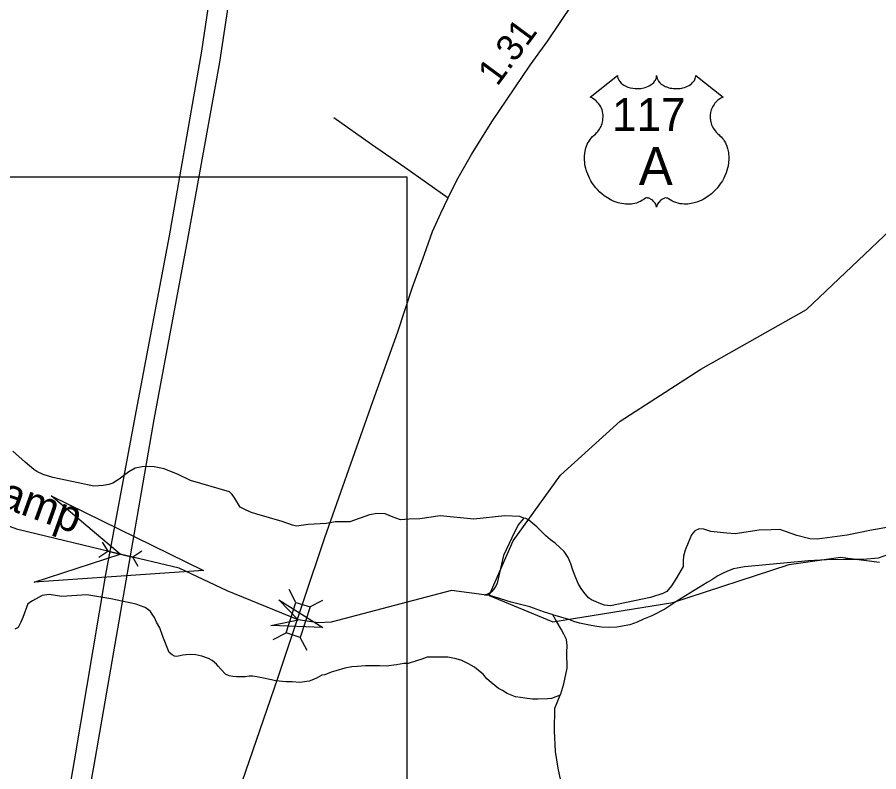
# Model space of a CAD drawing. Extents: x 2206922 to 2357709, y 510027 to 673830.
# Drawn here: x 2280998 to 2285056, y 543944 to 547499 of the extents above; entities that cross this region are included whole.
import ezdxf

# ---------------------------------------------------------------- set-up
doc = ezdxf.new("R2010")
doc.units = 0
for name, color, linetype in [('Exist Hydrographic Creek Single Shore', 7, 'Continuous'), ('Exist Hydrographic Creek Single Shore Label', 7, 'Continuous'), ('Exist Hydrographic Misc Water Feature', 7, 'Continuous'), ('Exist Road Non-System Type 51', 7, 'Continuous'), ('Exist Road Primary US Attributed', 7, 'Continuous'), ('Exist Road Primary US Divided Attributed', 7, 'Continuous'), ('Exist Road Primary US Mileage Hundredths English Label', 7, 'Continuous'), ('Exist Road Primary US Shield CELL', 7, 'Continuous'), ('Exist Road Primary US Shield Number Label', 7, 'Continuous'), ('Exist Road Primary US Structure Standard Bridge CELL', 7, 'Continuous'), ('Exist Road Secondary Structure Culvert Attributed CELL', 7, 'Continuous'), ('Exist Road Secondary Structure Culvert CELL', 7, 'Continuous'), ('Exist Road Secondary Structure Standard Bridge Attributed CELL', 7, 'Continuous'), ('Map Preparation Inset Cut Line', 7, 'Continuous')]:
    doc.layers.add(name, color=color, linetype=linetype)

msp = doc.modelspace()

# ---------------------------------------------------------------- linework, layer by layer
at = {"layer": 'Exist Hydrographic Creek Single Shore'}
for points in [[(2283219.9, 544774.8), (2283043.9, 544798.1), (2282477, 544648.7), (2282415.3, 544646.4), (2282320.4, 544660.2), (2281986.9, 544796.5), (2281760.9, 544902.7), (2281483.4, 544969.1), (2281000.8, 545085.2), (2280633.8, 545217.3), (2280197.8, 545452.4), (2278805.7, 546431.5)], [(2283219.9, 544774.8), (2283520.9, 544650.7), (2284085.8, 544741), (2284633.9, 544920.2), (2284874.9, 544954.7), (2285059, 544931.3)]]:
    msp.add_lwpolyline(points, dxfattribs=at)
at = {"layer": 'Exist Hydrographic Misc Water Feature'}
for points in [[(2283219.9, 544774.8), (2283333.9, 545031.7), (2283556, 545342), (2283836.9, 545595.5), (2284216.8, 545840.3), (2284714.9, 546122.1), (2285110.9, 546497.9), (2285440, 546927.4), (2285869, 547315.6), (2286443.9, 547304), (2286801.9, 547264), (2287343.9, 547285.8), (2287657, 547368)], [(2283384.7, 545139.2), (2283364.9, 545147.1), (2283294.9, 545150.3), (2283149.1, 545135), (2282989.2, 545149.8), (2282893.4, 545136.6), (2282843.4, 545134.4), (2282803.4, 545131.9), (2282769.2, 545143.6), (2282731, 545159.5), (2282693.1, 545160.7), (2282657.6, 545154.7), (2282563.7, 545121.8), (2282517.8, 545121), (2282495.6, 545121.1), (2282479.4, 545119.1), (2282453.6, 545114.5), (2282367.9, 545109.9), (2282313.8, 545101.5), (2282294.1, 545105.3), (2282245.9, 545122.7), (2282125.9, 545157.4), (2282097.4, 545167.3), (2282067.3, 545181.2), (2282047.2, 545190.7), (2282020.9, 545234.4), (2282010.5, 545250.6), (2281998.4, 545262.5), (2281814, 545316.6), (2281755.8, 545344.1), (2281689.8, 545371.5), (2281643.6, 545380.8), (2281619.9, 545382.8), (2281585.8, 545380.3), (2281553.8, 545374.1), (2281523.9, 545358), (2281499.9, 545339.7), (2281482.3, 545325.3), (2281470.4, 545317.4), (2281448.8, 545303.2), (2281428.8, 545296.9), (2281402.9, 545292.6), (2281358.8, 545290.3), (2281284.8, 545305.6), (2281166.5, 545330.3), (2281120.4, 545344.1), (2281090.2, 545359.6), (2281076.3, 545367.8), (2281035.9, 545403.5), (2280977.6, 545454.8)], [(2283384.7, 545139.2), (2283357.5, 545107.3), (2283327.7, 545046.8), (2283288.8, 544962.7), (2283273.6, 544902.5), (2283257.6, 544832.4), (2283251.9, 544818.2), (2283240.4, 544802.1), (2283230.3, 544790.3), (2283218.2, 544782), (2283198.6, 544776)], [(2285110.5, 545097.5), (2285012.9, 545080.6), (2284906.8, 545059.6), (2284765.2, 545040.4), (2284730.9, 545041.9), (2284669.2, 545057.2), (2284620.8, 545075.1), (2284588.8, 545084.8), (2284548.8, 545084.3), (2284492.6, 545081.9), (2284379.5, 545064.8), (2284339.3, 545068.5), (2284265.2, 545075.5), (2284231, 545087.2), (2284208.9, 545089.3), (2284189.2, 545078.9), (2284173.4, 545060.6), (2284157.8, 545022.8), (2284143.8, 544988.4), (2284135.9, 544960.4), (2284134.4, 544938.4), (2284134.8, 544910.7), (2284101.2, 544854.1), (2284079.9, 544820.1), (2284057.9, 544793.7), (2284038, 544783.8), (2283980.2, 544765.3), (2283792.4, 544725.5), (2283764.5, 544729.3), (2283738.5, 544738.9), (2283724.3, 544744.6), (2283702.4, 544754.4), (2283688.4, 544764.2), (2283665.9, 544790.3), (2283654, 544808), (2283641.7, 544828.1), (2283629.6, 544857.8), (2283615.2, 544893.7), (2283604.8, 544923.6), (2283592.9, 544953.4), (2283574.4, 544981.3), (2283553.9, 545001), (2283532.2, 545021), (2283509.6, 545036.5), (2283487.5, 545056.5), (2283467.4, 545076.1), (2283445.6, 545098.1), (2283435.4, 545105.7), (2283407.1, 545129.8), (2283393.2, 545137.6), (2283384.7, 545139.2)], [(2285848.7, 545030.5), (2285794.7, 545024), (2285699, 545007.2), (2285609.2, 544994.3), (2285581.1, 544994.1), (2285539, 545001.7), (2285519.1, 544997.4), (2285489, 544987.3), (2285433.4, 544982.7), (2285359.4, 544980.1), (2285299.3, 544971.3), (2285231.4, 544964.9), (2285145.9, 544966), (2285103.7, 544967.5), (2285079.7, 544959.3), (2285052, 544951)], [(2285052, 544951), (2284982.1, 544944.5), (2284896, 544943.6), (2284810.1, 544942.8), (2284724.1, 544937.9), (2284540.2, 544920.2), (2284422.7, 544909.1), (2284370.8, 544900.7), (2284342.7, 544888.7), (2284319, 544878.1), (2284296.8, 544868), (2284269.3, 544847.8), (2284247.4, 544835.7), (2284104.1, 544748.3), (2284048.7, 544709.9), (2283987, 544679.1), (2283947.4, 544662.8), (2283917.3, 544648.6), (2283883.4, 544636.3), (2283821.7, 544625.8), (2283785.6, 544623.5), (2283749.7, 544625.2), (2283727.6, 544629), (2283701.8, 544632.5), (2283645.4, 544644.2), (2283619.5, 544651.8), (2283595.1, 544661.5), (2283520.9, 544682.8)], [(2283554.5, 544305.5), (2283515, 544289.2), (2283495.1, 544286.9), (2283449.1, 544286.5), (2283424.7, 544286.1), (2283399.1, 544290), (2283369, 544293.7), (2283345, 544297.3), (2283305.2, 544313.1), (2283282.8, 544327), (2283264.4, 544336.6), (2283230.3, 544364.5), (2283209.8, 544382.2), (2283191.8, 544403.9), (2283169.9, 544421.8), (2283151.6, 544437.6), (2283123.5, 544453.2), (2283091.3, 544469), (2283065.5, 544476.9), (2283025.5, 544484.1), (2282991.5, 544484), (2282973.6, 544483.9), (2282951.5, 544483.6), (2282929.3, 544483.6), (2282903.7, 544475.3), (2282877.7, 544467.1), (2282839.9, 544454.5), (2282819.4, 544454.3), (2282783.9, 544447.9), (2282736.2, 544441.7), (2282704.2, 544443.3), (2282673.8, 544443), (2282638.2, 544442.8), (2282599.8, 544440.4), (2282574, 544438.2), (2282540.3, 544431.9), (2282498.3, 544419.6), (2282476.4, 544413.2), (2282446.2, 544401.1), (2282432.3, 544398.7), (2282410.7, 544386.6), (2282392.7, 544378.3), (2282372.8, 544370.4), (2282328.7, 544364), (2282292.8, 544367.5), (2282265.2, 544367.1), (2282214.9, 544372.7), (2282194.8, 544376.5), (2282150.5, 544386), (2282126.3, 544392.1), (2282106.7, 544393.9), (2282090.7, 544393.9), (2282072.8, 544391.6), (2282052.7, 544391.4), (2282030.6, 544391.1), (2282012.7, 544393), (2281996.7, 544396.6), (2281978.9, 544404.6), (2281958.2, 544426.4), (2281944.5, 544442.2), (2281936.5, 544450.3), (2281916.4, 544467.9), (2281898.1, 544478), (2281868, 544489.4), (2281839.7, 544495.3), (2281813.6, 544497.2), (2281794.2, 544494.8), (2281778.2, 544492.8), (2281750.3, 544486.5), (2281738.2, 544488.3), (2281727.7, 544494.3), (2281713.6, 544506.2), (2281683.2, 544581.7), (2281669.1, 544621.6), (2281654.5, 544649.3), (2281644.7, 544671.5), (2281634, 544687.2), (2281626.2, 544699), (2281618.4, 544705), (2281599.8, 544718.8), (2281573.9, 544726.8), (2281557.7, 544734.4), (2281439.6, 544759.6), (2281325.8, 544778.3), (2281207.7, 544769.3), (2281147.8, 544778.8), (2281115.6, 544774.3), (2281101.9, 544766.2), (2281069.9, 544749.9), (2281048.4, 544735.7), (2281024.6, 544671.6), (2281015, 544649.6), (2281002.9, 544623.4), (2280987.1, 544615.2)], [(2283520.9, 544682.8), (2283517, 544685), (2283481.1, 544696.5), (2283412.6, 544721.8), (2283324.9, 544743.2), (2283218.7, 544776.2), (2283198.6, 544776)], [(2283554.5, 544305.5), (2283558.6, 544311.4), (2283572.2, 544357.6), (2283587.5, 544431.5), (2283587.1, 544505.8), (2283588.6, 544539.6), (2283584.3, 544567.4), (2283572.2, 544591.6), (2283559.9, 544615.3), (2283539.6, 544651.2), (2283520.9, 544682.8)], [(2284083.8, 543528.7), (2284079.9, 543530.9), (2284039.7, 543570.3), (2284015.1, 543594.2), (2283972.8, 543615.6), (2283921, 543641.3), (2283862.3, 543666.7), (2283820.5, 543676.2), (2283784.2, 543687.8), (2283738.3, 543713.3), (2283699.9, 543741), (2283637.6, 543780.4), (2283591, 543840.2), (2283558.4, 543901.8), (2283545.9, 543961.7), (2283533.2, 544039.4), (2283528.3, 544137.1), (2283529.3, 544243.2), (2283554.5, 544305.5)]]:
    msp.add_lwpolyline(points, dxfattribs=at)
at = {"layer": 'Exist Road Non-System Type 51'}
msp.add_lwpolyline([(2282489.6, 547027.7), (2282666.6, 546901.4), (2282823.5, 546792.9), (2283027.4, 546648.5)], dxfattribs=at)
at = {"layer": 'Exist Road Primary US Attributed'}
for points in [[(2282344.2, 544743.1), (2282446.2, 545048.4), (2282673.4, 545689), (2282789.8, 546016.6), (2282859.6, 546227.8), (2282916.1, 546382.5), (2282954.3, 546490.5), (2282992.5, 546575.4), (2283027.4, 546648.5), (2283069, 546731.7), (2283137.1, 546853.1), (2283233.5, 547006), (2283413, 547273.8), (2283497.7, 547388.5), (2283900, 547989.6), (2284056.5, 548215.8), (2284205.7, 548429.8), (2284299.7, 548571.9), (2284388, 548762.5), (2284481.3, 549004.3), (2284520.1, 549113.5)], [(2281730, 542856.2), (2281785.9, 543099.9), (2281837.4, 543259.6), (2281992, 543705.2), (2282224.7, 544385.3), (2282344.2, 544743.1)]]:
    msp.add_lwpolyline(points, dxfattribs=at)
at = {"layer": 'Exist Road Primary US Divided Attributed'}
for points in [[(2282740.5, 553904.3), (2282594.6, 552678.5), (2282527.3, 552228.9), (2282435.8, 551453.5), (2282363.2, 550882.7), (2282255.6, 550104.6), (2282220.6, 549800.3), (2282191, 549531.1), (2281866.2, 547340.1), (2281713.3, 546468.8), (2281551.5, 545615.2), (2281413.2, 544873.5), (2281266.1, 543996.3), (2281123.2, 543168.4)], [(2281205.4, 543126.5), (2281219.3, 543191.4), (2281360.3, 543975.7), (2281642.7, 545603.5), (2281801.5, 546454.1), (2281951.5, 547287.1), (2282112.9, 548349.1), (2282277.1, 549477.2), (2282312.1, 549803), (2282363.2, 550182.6), (2282524.6, 551431.9), (2282532.7, 551507.3), (2282680.7, 552681.2), (2282835.5, 553895.5)]]:
    msp.add_lwpolyline(points, dxfattribs=at)
at = {"layer": 'Exist Road Primary US Shield CELL'}
msp.add_lwpolyline([(2283825.5, 547224.4), (2283825.8, 547219.1), (2283827.1, 547212.8), (2283828.1, 547209.5), (2283831, 547203.3), (2283835.9, 547195.9), (2283842.7, 547188.7), (2283850.4, 547182.4), (2283855.5, 547179.1), (2283864.3, 547174.4), (2283874.2, 547170.2), (2283885.3, 547167), (2283896.7, 547164.7), (2283909, 547163.3), (2283921.3, 547163.1), (2283934.5, 547164.1), (2283949.1, 547166.9), (2283955.8, 547168.7), (2283963.3, 547171.2), (2283970.3, 547174.1), (2283978, 547178.2), (2283984.1, 547182.2), (2283989, 547185.7), (2283995.8, 547192.2), (2284001.2, 547199), (2284003.5, 547202.8), (2284005.5, 547206.4), (2284008.2, 547214.2), (2284008.9, 547217.6), (2284009.5, 547224.7), (2284009.9, 547218.7), (2284010.5, 547215), (2284011.5, 547211.4), (2284013, 547207.5), (2284015.8, 547202), (2284018.8, 547197.5), (2284024.5, 547190.7), (2284028.1, 547187.3), (2284031.4, 547184.7), (2284040.1, 547178.7), (2284050.3, 547173.5), (2284055.3, 547171.3), (2284060.5, 547169.5), (2284067, 547167.5), (2284073.8, 547165.9), (2284080.5, 547164.8), (2284087.3, 547163.8), (2284094.3, 547163.3), (2284100, 547163.1), (2284107, 547163.2), (2284113.4, 547163.6), (2284120.1, 547164.3), (2284127.3, 547165.5), (2284133.2, 547166.8), (2284140.9, 547168.9), (2284147.9, 547171.4), (2284154.1, 547174), (2284162.1, 547178.2), (2284168.5, 547182.3), (2284173.2, 547186.1), (2284178.8, 547191.2), (2284184.2, 547197.4), (2284187.3, 547201.9), (2284189.5, 547206.5), (2284191.5, 547211.4), (2284192.8, 547216.5), (2284193.4, 547221), (2284193.5, 547224.8), (2284322.1, 547122.4), (2284319.1, 547121.2), (2284312.1, 547117.8), (2284306.5, 547114.6), (2284297.7, 547108.3), (2284293.9, 547104.9), (2284290.1, 547101.3), (2284286.6, 547097.5), (2284283.5, 547094), (2284279.8, 547088.8), (2284276.5, 547083.6), (2284273.2, 547077.9), (2284270.8, 547073), (2284266.9, 547062.7), (2284265, 547056.1), (2284263.7, 547050.6), (2284262.2, 547039.1), (2284261.8, 547033.6), (2284261.8, 547028.2), (2284262.1, 547022.5), (2284262.7, 547017.1), (2284263.7, 547011.4), (2284264.6, 547006.3), (2284266.2, 547000.2), (2284268.5, 546993), (2284271.3, 546986.1), (2284277.1, 546975), (2284284.7, 546963.6), (2284290.1, 546957.2), (2284295.4, 546951.7), (2284303.3, 546945), (2284307.6, 546941.2), (2284312.6, 546936.3), (2284320.6, 546926.9), (2284323.9, 546922.5), (2284327.2, 546917.6), (2284330.2, 546912.5), (2284333.3, 546907), (2284335.7, 546902.2), (2284340.2, 546891.2), (2284343.5, 546880.5), (2284345, 546874.9), (2284347.4, 546862.3), (2284348.3, 546856), (2284349.3, 546843.7), (2284349.4, 546828.8), (2284348.2, 546814.7), (2284345.6, 546798.2), (2284343.4, 546788.3), (2284340, 546776.9), (2284336.7, 546766.9), (2284330.8, 546752.2), (2284325.6, 546741.6), (2284318.9, 546729.1), (2284314.2, 546721.6), (2284308.9, 546713.6), (2284302.1, 546704.3), (2284294.2, 546694.4), (2284284.7, 546684), (2284277, 546676.3), (2284267, 546667.4), (2284260.9, 546662.4), (2284252.3, 546655.8), (2284240.4, 546647.9), (2284228.7, 546641.2), (2284218.8, 546636.1), (2284210, 546632.3), (2284198.6, 546627.9), (2284179.6, 546622.7), (2284172.7, 546621.2), (2284164.5, 546620), (2284156.8, 546619.3), (2284149.4, 546618.8), (2284139.3, 546618.8), (2284129.4, 546619.6), (2284120, 546620.9), (2284110.2, 546623), (2284099.9, 546626), (2284090.6, 546629.7), (2284081.2, 546634.3), (2284065.3, 546644.3), (2284060.7, 546646.8), (2284058.1, 546647.5), (2284052, 546647.8), (2284046.2, 546646.5), (2284040.3, 546644.2), (2284036.7, 546642.3), (2284032, 546639.2), (2284028.3, 546636.3), (2284023.9, 546632.1), (2284020.9, 546628.6), (2284018.5, 546625.9), (2284014.1, 546618.8), (2284012.5, 546615.5), (2284010.8, 546611.1), (2284009.3, 546604.8), (2284007.3, 546612.8), (2284005, 546618.1), (2284002.2, 546622.7), (2283999.4, 546626.7), (2283994.9, 546631.9), (2283990.9, 546635.8), (2283986, 546639.7), (2283980.8, 546642.8), (2283976.7, 546645), (2283972.9, 546646.4), (2283968.3, 546647.5), (2283964.5, 546647.8), (2283961.4, 546647.8), (2283957.1, 546646.8), (2283951.3, 546642.6), (2283945.8, 546638.8), (2283939.8, 546635.1), (2283932.6, 546631.3), (2283927.4, 546628.8), (2283921.1, 546626.4), (2283913.9, 546624), (2283906, 546621.9), (2283897.8, 546620.3), (2283890.7, 546619.2), (2283883, 546618.5), (2283876.1, 546618.3), (2283868.9, 546618.4), (2283862.1, 546618.9), (2283854.3, 546619.6), (2283844.6, 546621), (2283836.5, 546622.8), (2283828, 546625.1), (2283819.3, 546627.9), (2283810, 546631.4), (2283798.3, 546636.5), (2283790.1, 546640.7), (2283777.3, 546648.1), (2283762.3, 546658.5), (2283750.9, 546667.7), (2283742.6, 546675.2), (2283730.4, 546687.7), (2283723.2, 546695.8), (2283711.9, 546710.4), (2283704.7, 546720.9), (2283700, 546728.7), (2283693.2, 546741.1), (2283689.4, 546749), (2283684.6, 546760.4), (2283680.7, 546770.8), (2283677.5, 546780.7), (2283675.8, 546787), (2283673.4, 546798), (2283671.9, 546805.8), (2283670.5, 546816.5), (2283669.7, 546827.9), (2283669.5, 546838.3), (2283669.8, 546846.9), (2283670.8, 546857), (2283672.5, 546867.7), (2283674.6, 546876.9), (2283676.4, 546883.5), (2283679.1, 546891.6), (2283682.8, 546900.5), (2283687, 546909), (2283691.1, 546916.1), (2283696.2, 546923.7), (2283701.2, 546930.1), (2283707.7, 546937.3), (2283714.6, 546943.8), (2283720.8, 546948.9), (2283728.3, 546956.2), (2283732.2, 546960.6), (2283736.8, 546966.8), (2283740.6, 546972.5), (2283743.5, 546977.5), (2283747.4, 546985.1), (2283749.8, 546990.7), (2283752.7, 546999.4), (2283754.2, 547005.4), (2283755.7, 547013.3), (2283756.7, 547020.6), (2283757.1, 547029.8), (2283756.9, 547037.4), (2283755.9, 547046.3), (2283754.2, 547054.8), (2283752.2, 547062.3), (2283749, 547070.8), (2283746.1, 547077), (2283741.2, 547085.4), (2283735.7, 547093.3), (2283730, 547099.7), (2283724.3, 547105.4), (2283718.9, 547109.6), (2283713.7, 547113.3), (2283707.1, 547117.3), (2283700.8, 547120.4), (2283696.9, 547122)], close=True, dxfattribs=at)
at = {"layer": 'Exist Road Primary US Structure Standard Bridge CELL'}
for p, q in [((2282310, 544742.1), (2282278.3, 544803.4)), ((2282375.8, 544721.3), (2282437, 544753)), ((2282202.7, 544566.5), (2282264, 544598.2)), ((2282363, 544515.6), (2282331.2, 544576.8))]:
    msp.add_line(p, q, dxfattribs=at)
msp.add_lwpolyline([(2282264, 544598.2), (2282309.7, 544742.2), (2282377, 544720.9), (2282331.2, 544576.8)], close=True, dxfattribs=at)
at = {"layer": 'Exist Road Secondary Structure Culvert Attributed CELL'}
msp.add_lwpolyline([(2281157.1, 545243.5), (2281876, 544892.6), (2281078, 544837.1), (2281483.4, 544969.1)], close=True, dxfattribs=at)
at = {"layer": 'Exist Road Secondary Structure Culvert CELL'}
for p, q in [((2281398.8, 545026.4), (2281424.5, 544982.7)), ((2281382.2, 544954.6), (2281424.5, 544982.7)), ((2281424.5, 544982.7), (2281542.3, 544955.5)), ((2281584.6, 544983.6), (2281542.3, 544955.5)), ((2281568.1, 544911.7), (2281542.3, 544955.5))]:
    msp.add_line(p, q, dxfattribs=at)
at = {"layer": 'Exist Road Secondary Structure Standard Bridge Attributed CELL'}
msp.add_lwpolyline([(2282230.6, 544754.2), (2282436.8, 544624), (2282193.1, 544633.6), (2282320.4, 544660.2)], close=True, dxfattribs=at)
at = {"layer": 'Map Preparation Inset Cut Line'}
msp.add_lwpolyline([(2282834.5, 540252.9), (2282834.5, 546746.4), (2271763.2, 546746.4), (2271763.2, 540252.9)], dxfattribs=at)

# ---------------------------------------------------------------- texts
at = {"layer": 'Exist Hydrographic Creek Single Shore Label'}
msp.add_text('Swamp', height=150, rotation=340.2125, dxfattribs=at).set_placement((2280640.9, 545291.4))
at = {"layer": 'Exist Road Primary US Mileage Hundredths English Label'}
msp.add_text('1.31', height=125, rotation=53.5461, dxfattribs=at).set_placement((2283258.6, 547170))
at = {"layer": 'Exist Road Primary US Shield Number Label'}
for s, height, p in [('117', 155, (2283799.8, 546963.1)), ('A', 180, (2283925, 546708.2))]:
    msp.add_text(s, height=height, dxfattribs=at).set_placement(p)

doc.saveas('drawing.dxf')
